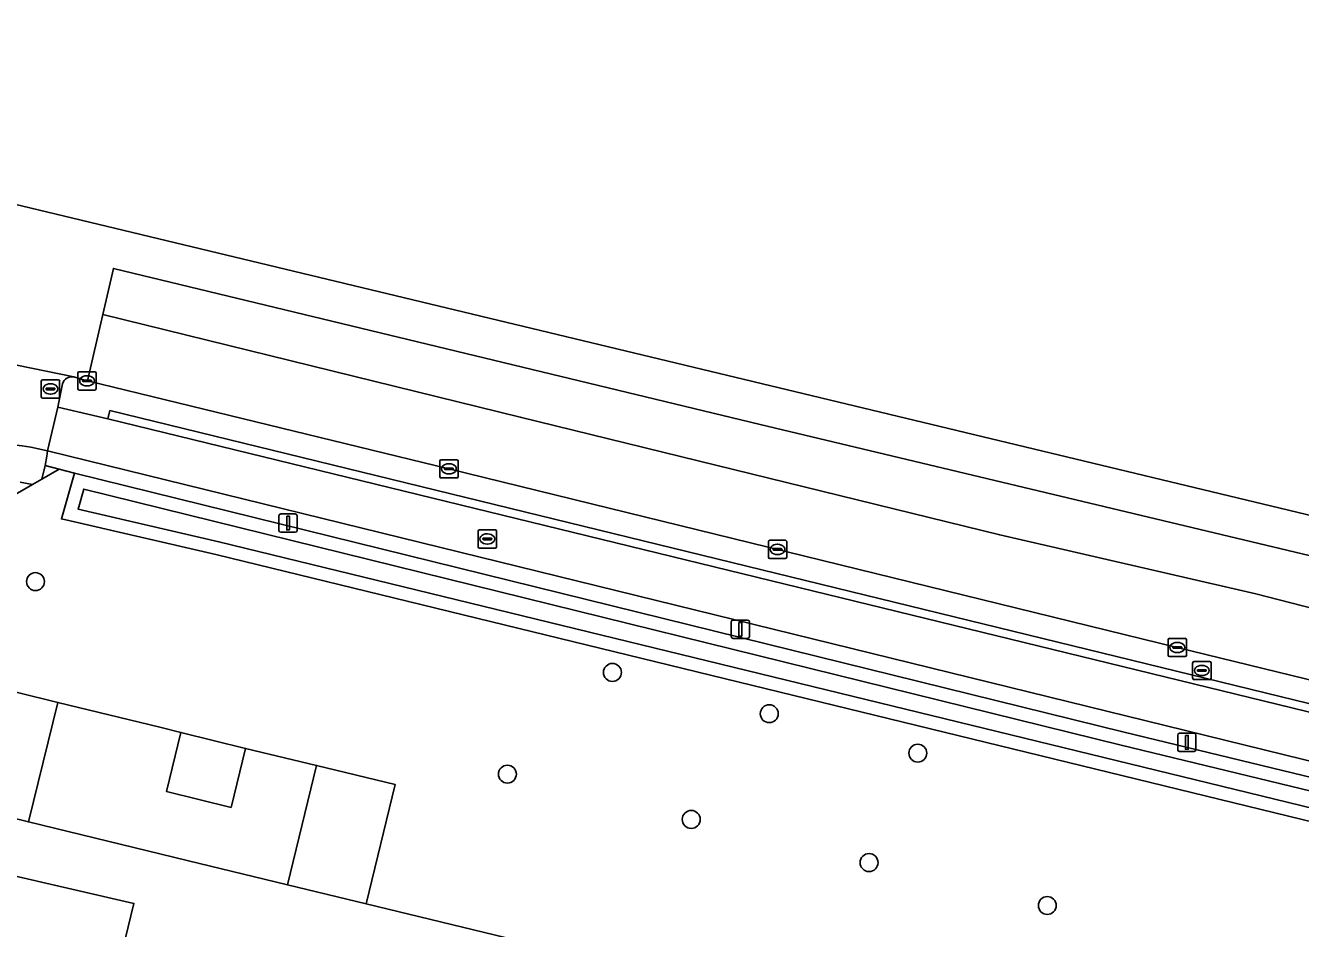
# Model space of a CAD drawing. Extents: x 162803 to 163818, y 381639 to 382475.
# Drawn here: x 163568.2 to 163637.8, y 382306.2 to 382355.5 of the extents above; entities that cross this region are included whole.
import ezdxf

# ---------------------------------------------------------------- set-up
doc = ezdxf.new("R2010")
doc.units = 0
for name, color, linetype in [('IMGEO_Berm_groen', 7, 'Continuous'), ('IMGEO_Berm_open', 7, 'Continuous'), ('IMGEO_Boom', 7, 'Continuous'), ('IMGEO_Brandkraan', 7, 'Continuous'), ('IMGEO_Erf', 7, 'Continuous'), ('IMGEO_Fietspad_gesloten', 7, 'Continuous'), ('IMGEO_Fietspad_open', 7, 'Continuous'), ('IMGEO_Gemengd_bos', 7, 'Continuous'), ('IMGEO_Greppel_droge_sloot', 7, 'Continuous'), ('IMGEO_Groenvoorziening', 7, 'Continuous'), ('IMGEO_Kolk', 7, 'Continuous'), ('IMGEO_Lichtmast', 7, 'Continuous'), ('IMGEO_Muur', 7, 'Continuous'), ('IMGEO_Oever', 7, 'Continuous'), ('IMGEO_Pand', 7, 'Continuous'), ('IMGEO_Rijbaan_lokaal_open', 7, 'Continuous'), ('IMGEO_Rijbaan_regionaal_gesloten', 7, 'Continuous'), ('IMGEO_Rioolput', 7, 'Continuous'), ('IMGEO_Voetpad_open', 7, 'Continuous')]:
    doc.layers.add(name, color=color, linetype=linetype)

msp = doc.modelspace()

# ---------------------------------------------------------------- linework, layer by layer
at = {"layer": 'IMGEO_Berm_groen'}
msp.add_lwpolyline([(163720.319, 382295.243), (163651.831, 382311.978), (163569.364, 382332.248), (163569.326, 382331.973), (163569.232, 382331.465), (163570.006, 382331.261), (163570.848, 382331.04), (163628.135, 382316.897), (163790.356, 382277.615), (163795.117, 382276.462), (163814.335, 382271.696), (163815.664, 382276.948)], dxfattribs=at)
at = {"layer": 'IMGEO_Berm_open'}
for points in [[(163570.189, 382335.917), (163569.932, 382334.645), (163572.662, 382333.997), (163572.775, 382334.457), (163701.266, 382303.053), (163701.144, 382302.641), (163703.819, 382301.971), (163703.914, 382302.396), (163718.577, 382298.68)], [(163591.274, 382331.275), (163571.553, 382336.07), (163571.522, 382336.078), (163570.799, 382336.298)], [(163735.287, 382296.295), (163728.246, 382297.87), (163721.438, 382299.467), (163713.458, 382301.433), (163691.627, 382306.764), (163671.747, 382311.602), (163652.847, 382316.197), (163631.026, 382321.522), (163591.274, 382331.275)]]:
    msp.add_lwpolyline(points, dxfattribs=at)
msp.add_arc((163570.71, 382335.762), 0.543, 80.52698, 163.45001, dxfattribs=at)
at = {"layer": 'IMGEO_Boom'}
for centre in [(163568.711, 382325.118), (163600.199, 382320.16), (163608.759, 382317.907), (163616.865, 382315.754), (163594.467, 382314.607), (163604.501, 382312.135), (163614.205, 382309.78), (163623.934, 382307.437)]:
    msp.add_circle(centre, 0.489, dxfattribs=at)
at = {"layer": 'IMGEO_Brandkraan'}
for p, q in [((163592.872, 382327.021), (163592.872, 382327.873)), ((163592.947, 382327.947), (163593.799, 382327.947)), ((163593.131, 382327.441), (163593.131, 382327.453)), ((163593.174, 382327.49), (163593.572, 382327.49)), ((163593.36, 382327.727), (163593.385, 382327.727)), ((163593.615, 382327.453), (163593.615, 382327.441)), ((163593.873, 382327.873), (163593.873, 382327.021)), ((163593.799, 382326.947), (163592.947, 382326.947)), ((163593.569, 382327.404), (163593.171, 382327.404)), ((163593.383, 382327.167), (163593.358, 382327.167))]:
    msp.add_line(p, q, dxfattribs=at)
for points in [[(163592.872, 382327.021), (163592.872, 382327.873)], [(163592.947, 382327.947), (163593.799, 382327.947)], [(163593.873, 382327.873), (163593.873, 382327.021)], [(163593.799, 382326.947), (163592.947, 382326.947)]]:
    msp.add_lwpolyline(points, dxfattribs=at)
for centre, radius, start, end in [((163592.949, 382327.871), 0.0765, 91.55205, 178.44795), ((163592.949, 382327.871), 0.0765, 91.55205, 178.44795), ((163593.171, 382327.45), 0.0403, 85.87752, 175.75265), ((163593.576, 382327.452), 0.0386, 1.73085, 96.63898), ((163593.797, 382327.871), 0.0765, 1.55205, 88.44795), ((163593.797, 382327.871), 0.0765, 1.55205, 88.44795), ((163592.949, 382327.023), 0.0765, 181.55205, 268.44795), ((163592.949, 382327.023), 0.0765, 181.55205, 268.44795), ((163593.168, 382327.44), 0.0366, 178.93798, 274.71019), ((163593.572, 382327.447), 0.043, 264.86636, 352.45326), ((163593.797, 382327.023), 0.0765, 271.55205, 358.44795), ((163593.797, 382327.023), 0.0765, 271.55205, 358.44795)]:
    msp.add_arc(centre, radius, start, end, dxfattribs=at)
for centre, major_axis, ratio, start_param, end_param in [((163593.359, 382327.447), (-0.387, 0.002), 0.722429, 4.712389, 7.853982), ((163593.384, 382327.447), (-0.39, 0.002), 0.717154, 1.570796, 4.712389)]:
    msp.add_ellipse(centre, major_axis=major_axis, ratio=ratio, start_param=start_param, end_param=end_param, dxfattribs=at)
at = {"layer": 'IMGEO_Erf'}
msp.add_lwpolyline([(163584.05, 382315.081), (163580.183, 382316.012), (163579.391, 382312.792), (163575.855, 382313.662), (163576.647, 382316.882), (163575.494, 382317.166), (163569.935, 382318.52), (163568.33, 382311.996), (163576.994, 382309.896), (163582.471, 382308.569)], close=True, dxfattribs=at)
msp.add_lwpolyline([(163573.299, 382304.325), (163574.082, 382307.554), (163567.075, 382309.172), (163565.535, 382302.776)], dxfattribs=at)
at = {"layer": 'IMGEO_Fietspad_gesloten'}
msp.add_lwpolyline([(163718.518, 382298.4), (163703.819, 382301.971), (163701.144, 382302.641), (163572.662, 382333.997), (163569.932, 382334.645), (163569.364, 382332.248), (163651.831, 382311.978), (163720.319, 382295.243)], dxfattribs=at)
at = {"layer": 'IMGEO_Fietspad_open'}
for points in [[(163570.799, 382336.298), (163567.697, 382336.938), (163565.75, 382337.302), (163565.124, 382337.367), (163564.524, 382337.419), (163564.22, 382337.479)], [(163569.932, 382334.645), (163570.189, 382335.917)], [(163568.457, 382332.464), (163569.364, 382332.248), (163569.932, 382334.645)]]:
    msp.add_lwpolyline(points, dxfattribs=at)
for centre, radius, start, end in [((163570.71, 382335.762), 0.543, 80.52698, 163.45001), ((163565.893, 382317.05), 15.626, 80.55608, 135.5834)]:
    msp.add_arc(centre, radius, start, end, dxfattribs=at)
at = {"layer": 'IMGEO_Gemengd_bos'}
msp.add_lwpolyline([(163669.317, 382304.454), (163578.559, 382326.591), (163570.126, 382328.542), (163570.848, 382331.04), (163570.006, 382331.261), (163569.064, 382330.718), (163568.558, 382330.427), (163562.716, 382327.06), (163561.925, 382322.622), (163561.621, 382320.566), (163569.935, 382318.52), (163575.494, 382317.166), (163576.647, 382316.882), (163580.183, 382316.012), (163584.05, 382315.081), (163588.343, 382314.041), (163586.764, 382307.529), (163636.405, 382295.498)], dxfattribs=at)
at = {"layer": 'IMGEO_Greppel_droge_sloot'}
msp.add_lwpolyline([(163813.809, 382269.619), (163814.157, 382270.994), (163794.945, 382275.758), (163790.185, 382276.911), (163627.963, 382316.193), (163571.351, 382330.17), (163571.034, 382329.075), (163578.726, 382327.296), (163669.489, 382305.158), (163789.774, 382275.537)], close=True, dxfattribs=at)
at = {"layer": 'IMGEO_Groenvoorziening'}
msp.add_lwpolyline([(163569.064, 382330.718), (163570.006, 382331.261), (163569.232, 382331.465)], close=True, dxfattribs=at)
msp.add_lwpolyline([(163554.299, 382324.479), (163561.925, 382322.622), (163562.716, 382327.06), (163568.558, 382330.427), (163567.883, 382330.543)], dxfattribs=at)
at = {"layer": 'IMGEO_Kolk'}
for p, q in [((163571.025, 382335.651), (163571.025, 382336.503)), ((163571.1, 382336.577), (163571.952, 382336.577)), ((163572.026, 382336.503), (163572.026, 382335.651)), ((163571.284, 382336.071), (163571.284, 382336.083)), ((163571.722, 382336.034), (163571.324, 382336.034)), ((163571.327, 382336.12), (163571.725, 382336.12)), ((163571.536, 382335.797), (163571.511, 382335.797)), ((163571.513, 382336.357), (163571.538, 382336.357)), ((163571.768, 382336.083), (163571.768, 382336.071)), ((163571.952, 382335.577), (163571.1, 382335.577)), ((163590.777, 382330.848), (163590.777, 382331.7)), ((163590.852, 382331.774), (163591.704, 382331.774)), ((163591.778, 382331.7), (163591.778, 382330.848)), ((163591.036, 382331.268), (163591.036, 382331.28)), ((163591.474, 382331.231), (163591.076, 382331.231)), ((163591.079, 382331.317), (163591.477, 382331.317)), ((163591.288, 382330.994), (163591.263, 382330.994)), ((163591.265, 382331.554), (163591.29, 382331.554)), ((163591.52, 382331.28), (163591.52, 382331.268)), ((163591.704, 382330.774), (163590.852, 382330.774)), ((163608.711, 382326.448), (163608.711, 382327.3)), ((163608.786, 382327.374), (163609.638, 382327.374)), ((163608.97, 382326.868), (163608.97, 382326.88)), ((163609.408, 382326.831), (163609.01, 382326.831)), ((163609.013, 382326.917), (163609.411, 382326.917)), ((163609.199, 382327.154), (163609.224, 382327.154)), ((163609.454, 382326.88), (163609.454, 382326.868)), ((163609.712, 382327.3), (163609.712, 382326.448)), ((163609.638, 382326.374), (163608.786, 382326.374)), ((163609.222, 382326.594), (163609.197, 382326.594)), ((163630.529, 382321.095), (163630.529, 382321.947)), ((163630.604, 382322.021), (163631.456, 382322.021)), ((163631.53, 382321.947), (163631.53, 382321.095)), ((163630.788, 382321.515), (163630.788, 382321.527)), ((163631.226, 382321.478), (163630.828, 382321.478)), ((163630.831, 382321.564), (163631.229, 382321.564)), ((163631.04, 382321.241), (163631.015, 382321.241)), ((163631.017, 382321.801), (163631.042, 382321.801)), ((163631.272, 382321.527), (163631.272, 382321.515)), ((163631.456, 382321.021), (163630.604, 382321.021))]:
    msp.add_line(p, q, dxfattribs=at)
for points in [[(163571.025, 382335.651), (163571.025, 382336.503)], [(163571.1, 382336.577), (163571.952, 382336.577)], [(163572.026, 382336.503), (163572.026, 382335.651)], [(163571.952, 382335.577), (163571.1, 382335.577)], [(163590.777, 382330.848), (163590.777, 382331.7)], [(163590.852, 382331.774), (163591.704, 382331.774)], [(163591.778, 382331.7), (163591.778, 382330.848)], [(163591.704, 382330.774), (163590.852, 382330.774)], [(163608.711, 382326.448), (163608.711, 382327.3)], [(163608.786, 382327.374), (163609.638, 382327.374)], [(163609.712, 382327.3), (163609.712, 382326.448)], [(163609.638, 382326.374), (163608.786, 382326.374)], [(163630.529, 382321.095), (163630.529, 382321.947)], [(163630.604, 382322.021), (163631.456, 382322.021)], [(163631.53, 382321.947), (163631.53, 382321.095)], [(163631.456, 382321.021), (163630.604, 382321.021)]]:
    msp.add_lwpolyline(points, dxfattribs=at)
for centre, radius, start, end in [((163571.102, 382336.501), 0.0765, 91.55205, 178.44795), ((163571.102, 382336.501), 0.0765, 91.55205, 178.44795), ((163571.95, 382336.501), 0.0765, 1.55205, 88.44795), ((163571.95, 382336.501), 0.0765, 1.55205, 88.44795), ((163571.324, 382336.08), 0.0403, 85.87752, 175.75265), ((163571.321, 382336.07), 0.0366, 178.93798, 274.71019), ((163571.725, 382336.077), 0.043, 264.86636, 352.45326), ((163571.729, 382336.082), 0.0386, 1.73085, 96.63898), ((163571.102, 382335.653), 0.0765, 181.55205, 268.44795), ((163571.102, 382335.653), 0.0765, 181.55205, 268.44795), ((163571.95, 382335.653), 0.0765, 271.55205, 358.44795), ((163571.95, 382335.653), 0.0765, 271.55205, 358.44795), ((163590.854, 382331.698), 0.0765, 91.55205, 178.44795), ((163590.854, 382331.698), 0.0765, 91.55205, 178.44795), ((163591.702, 382331.698), 0.0765, 1.55205, 88.44795), ((163591.702, 382331.698), 0.0765, 1.55205, 88.44795), ((163591.076, 382331.277), 0.0403, 85.87752, 175.75265), ((163591.073, 382331.267), 0.0366, 178.93798, 274.71019), ((163591.477, 382331.274), 0.043, 264.86636, 352.45326), ((163591.481, 382331.279), 0.0386, 1.73085, 96.63898), ((163590.854, 382330.85), 0.0765, 181.55205, 268.44795), ((163590.854, 382330.85), 0.0765, 181.55205, 268.44795), ((163591.702, 382330.85), 0.0765, 271.55205, 358.44795), ((163591.702, 382330.85), 0.0765, 271.55205, 358.44795), ((163608.788, 382327.298), 0.0765, 91.55205, 178.44795), ((163608.788, 382327.298), 0.0765, 91.55205, 178.44795), ((163609.01, 382326.877), 0.0403, 85.87752, 175.75265), ((163609.007, 382326.867), 0.0366, 178.93798, 274.71019), ((163609.411, 382326.874), 0.043, 264.86636, 352.45326), ((163609.415, 382326.879), 0.0386, 1.73085, 96.63898), ((163609.636, 382327.298), 0.0765, 1.55205, 88.44795), ((163609.636, 382327.298), 0.0765, 1.55205, 88.44795), ((163608.788, 382326.45), 0.0765, 181.55205, 268.44795), ((163608.788, 382326.45), 0.0765, 181.55205, 268.44795), ((163609.636, 382326.45), 0.0765, 271.55205, 358.44795), ((163609.636, 382326.45), 0.0765, 271.55205, 358.44795), ((163630.606, 382321.945), 0.0765, 91.55205, 178.44795), ((163630.606, 382321.945), 0.0765, 91.55205, 178.44795), ((163631.454, 382321.945), 0.0765, 1.55205, 88.44795), ((163631.454, 382321.945), 0.0765, 1.55205, 88.44795), ((163630.828, 382321.524), 0.0403, 85.87752, 175.75265), ((163630.825, 382321.514), 0.0366, 178.93798, 274.71019), ((163631.229, 382321.521), 0.043, 264.86636, 352.45326), ((163631.233, 382321.526), 0.0386, 1.73085, 96.63898), ((163630.606, 382321.097), 0.0765, 181.55205, 268.44795), ((163630.606, 382321.097), 0.0765, 181.55205, 268.44795), ((163631.454, 382321.097), 0.0765, 271.55205, 358.44795), ((163631.454, 382321.097), 0.0765, 271.55205, 358.44795)]:
    msp.add_arc(centre, radius, start, end, dxfattribs=at)
for centre, major_axis, ratio, start_param, end_param in [((163571.512, 382336.077), (-0.387, 0.002), 0.722429, 4.712389, 7.853982), ((163571.537, 382336.077), (-0.39, 0.002), 0.717154, 1.570796, 4.712389), ((163591.264, 382331.274), (-0.387, 0.002), 0.722429, 4.712389, 7.853982), ((163591.289, 382331.274), (-0.39, 0.002), 0.717154, 1.570796, 4.712389), ((163609.198, 382326.874), (-0.387, 0.002), 0.722429, 4.712389, 7.853982), ((163609.223, 382326.874), (-0.39, 0.002), 0.717154, 1.570796, 4.712389), ((163631.016, 382321.521), (-0.387, 0.002), 0.722429, 4.712389, 7.853982), ((163631.041, 382321.521), (-0.39, 0.002), 0.717154, 1.570796, 4.712389)]:
    msp.add_ellipse(centre, major_axis=major_axis, ratio=ratio, start_param=start_param, end_param=end_param, dxfattribs=at)
at = {"layer": 'IMGEO_Lichtmast'}
for p, q in [((163582.002, 382327.911), (163582.002, 382328.711)), ((163582.002, 382328.711), (163582.002, 382327.911)), ((163582.102, 382328.811), (163582.892, 382328.811)), ((163582.892, 382328.811), (163582.102, 382328.811)), ((163582.992, 382328.711), (163582.992, 382327.911)), ((163582.992, 382327.911), (163582.992, 382328.711)), ((163582.892, 382327.811), (163582.102, 382327.811)), ((163582.102, 382327.811), (163582.892, 382327.811)), ((163606.686, 382322.118), (163606.686, 382322.918)), ((163606.686, 382322.918), (163606.686, 382322.118)), ((163606.786, 382323.018), (163607.576, 382323.018)), ((163607.576, 382323.018), (163606.786, 382323.018)), ((163607.676, 382322.918), (163607.676, 382322.118)), ((163607.676, 382322.118), (163607.676, 382322.918)), ((163607.576, 382322.018), (163606.786, 382322.018)), ((163606.786, 382322.018), (163607.576, 382322.018)), ((163631.052, 382315.943), (163631.052, 382316.743)), ((163631.052, 382316.743), (163631.052, 382315.943)), ((163631.152, 382316.843), (163631.942, 382316.843)), ((163631.942, 382316.843), (163631.152, 382316.843)), ((163632.042, 382316.743), (163632.042, 382315.943)), ((163632.042, 382315.943), (163632.042, 382316.743)), ((163631.942, 382315.843), (163631.152, 382315.843)), ((163631.152, 382315.843), (163631.942, 382315.843))]:
    msp.add_line(p, q, dxfattribs=at)
for points in [[(163582.422, 382328.686), (163582.572, 382328.686), (163582.572, 382327.936), (163582.422, 382327.936), (163582.422, 382328.686)], [(163607.106, 382322.893), (163607.256, 382322.893), (163607.256, 382322.143), (163607.106, 382322.143), (163607.106, 382322.893)], [(163631.472, 382316.718), (163631.622, 382316.718), (163631.622, 382315.968), (163631.472, 382315.968), (163631.472, 382316.718)]]:
    msp.add_lwpolyline(points, dxfattribs=at)
for centre, start, end in [((163582.102, 382328.711), 90, 180), ((163582.102, 382328.711), 90, 180), ((163582.892, 382328.711), 0, 90), ((163582.892, 382328.711), 360, 90), ((163582.102, 382327.911), 180, 270), ((163582.102, 382327.911), 180, 270), ((163582.892, 382327.911), 270, 0), ((163582.892, 382327.911), 270, 0), ((163606.786, 382322.918), 90, 180), ((163606.786, 382322.918), 90, 180), ((163607.576, 382322.918), 0, 90), ((163607.576, 382322.918), 360, 90), ((163606.786, 382322.118), 180, 270), ((163606.786, 382322.118), 180, 270), ((163607.576, 382322.118), 270, 0), ((163607.576, 382322.118), 270, 0), ((163631.152, 382316.743), 90, 180), ((163631.152, 382316.743), 90, 180), ((163631.942, 382316.743), 0, 90), ((163631.942, 382316.743), 360, 90), ((163631.152, 382315.943), 180, 270), ((163631.152, 382315.943), 180, 270), ((163631.942, 382315.943), 270, 0), ((163631.942, 382315.943), 270, 0)]:
    msp.add_arc(centre, 0.1, start, end, dxfattribs=at)
at = {"layer": 'IMGEO_Muur'}
msp.add_lwpolyline([(163572.775, 382334.457), (163572.662, 382333.997), (163701.144, 382302.641), (163701.266, 382303.053)], close=True, dxfattribs=at)
for points in [[(163568.33, 382311.996), (163576.994, 382309.896)], [(163576.994, 382309.896), (163582.471, 382308.569)], [(163567.075, 382309.172), (163574.082, 382307.554), (163573.299, 382304.325)]]:
    msp.add_lwpolyline(points, dxfattribs=at)
at = {"layer": 'IMGEO_Oever'}
msp.add_lwpolyline([(163814.335, 382271.696), (163795.117, 382276.462), (163790.356, 382277.615), (163628.135, 382316.897), (163570.848, 382331.04), (163570.126, 382328.542), (163578.559, 382326.591), (163669.317, 382304.454), (163789.601, 382274.834), (163813.631, 382268.917), (163813.809, 382269.619), (163789.774, 382275.537), (163669.489, 382305.158), (163578.726, 382327.296), (163571.034, 382329.075), (163571.351, 382330.17), (163627.963, 382316.193), (163790.185, 382276.911), (163794.945, 382275.758), (163814.157, 382270.994), (163814.335, 382271.696)], dxfattribs=at)
at = {"layer": 'IMGEO_Pand'}
for points in [[(163560.405, 382313.946), (163564.023, 382313.056), (163568.33, 382311.996), (163569.935, 382318.52), (163561.621, 382320.566), (163561.594, 382320.458), (163560.015, 382314.042)], [(163580.183, 382316.012), (163576.647, 382316.882), (163575.855, 382313.662), (163579.391, 382312.792)], [(163584.05, 382315.081), (163582.471, 382308.569), (163586.764, 382307.529), (163588.343, 382314.041)]]:
    msp.add_lwpolyline(points, close=True, dxfattribs=at)
at = {"layer": 'IMGEO_Rijbaan_lokaal_open'}
msp.add_lwpolyline([(163636.405, 382295.498), (163586.764, 382307.529), (163582.471, 382308.569), (163576.994, 382309.896), (163568.33, 382311.996), (163564.023, 382313.056), (163560.405, 382313.946), (163560.015, 382314.042), (163551.61, 382316.097), (163550.901, 382313.157), (163555.719, 382311.907), (163559.669, 382310.955), (163563.291, 382310.083), (163567.075, 382309.172), (163574.082, 382307.554), (163573.299, 382304.325)], dxfattribs=at)
at = {"layer": 'IMGEO_Rijbaan_regionaal_gesloten'}
for points in [[(163818.035, 382286.316), (163648.228, 382326.338), (163548.917, 382350.19), (163527.691, 382355.476)], [(163562.578, 382337.336), (163564.22, 382337.479), (163564.524, 382337.419), (163565.124, 382337.367), (163565.75, 382337.302), (163567.697, 382336.938), (163570.799, 382336.298), (163571.522, 382336.078), (163571.553, 382336.07), (163572.385, 382339.692), (163572.965, 382342.214), (163608.256, 382333.699), (163645.84, 382324.725), (163687.395, 382314.608), (163728.307, 382305.043)], [(163728.307, 382305.043), (163687.395, 382314.608), (163645.84, 382324.725), (163608.256, 382333.699), (163572.965, 382342.214), (163572.385, 382339.692), (163595.173, 382334.095), (163621.339, 382327.668), (163635.313, 382324.449), (163669.284, 382315.712), (163685.648, 382312.033), (163690.872, 382310.708), (163724.813, 382302.1)], [(163724.813, 382302.1), (163690.872, 382310.708), (163685.648, 382312.033), (163669.284, 382315.712), (163635.313, 382324.449), (163621.339, 382327.668), (163595.173, 382334.095), (163572.385, 382339.692), (163571.553, 382336.07), (163591.274, 382331.275), (163631.026, 382321.522), (163652.847, 382316.197), (163671.747, 382311.602), (163691.627, 382306.764), (163713.458, 382301.433)]]:
    msp.add_lwpolyline(points, dxfattribs=at)
at = {"layer": 'IMGEO_Rioolput'}
for p, q in [((163569.031, 382335.21), (163569.031, 382336.062)), ((163569.106, 382336.136), (163569.958, 382336.136)), ((163569.519, 382335.916), (163569.544, 382335.916)), ((163570.032, 382336.062), (163570.032, 382335.21)), ((163569.958, 382335.136), (163569.106, 382335.136)), ((163569.29, 382335.63), (163569.29, 382335.642)), ((163569.728, 382335.593), (163569.33, 382335.593)), ((163569.333, 382335.679), (163569.731, 382335.679)), ((163569.542, 382335.356), (163569.517, 382335.356)), ((163569.774, 382335.642), (163569.774, 382335.63)), ((163631.866, 382319.839), (163631.866, 382320.691)), ((163631.941, 382320.765), (163632.793, 382320.765)), ((163632.354, 382320.545), (163632.379, 382320.545)), ((163632.867, 382320.691), (163632.867, 382319.839)), ((163632.125, 382320.259), (163632.125, 382320.271)), ((163632.563, 382320.222), (163632.165, 382320.222)), ((163632.168, 382320.308), (163632.566, 382320.308)), ((163632.377, 382319.985), (163632.352, 382319.985)), ((163632.609, 382320.271), (163632.609, 382320.259)), ((163632.793, 382319.765), (163631.941, 382319.765))]:
    msp.add_line(p, q, dxfattribs=at)
for points in [[(163569.031, 382335.21), (163569.031, 382336.062)], [(163569.106, 382336.136), (163569.958, 382336.136)], [(163570.032, 382336.062), (163570.032, 382335.21)], [(163569.958, 382335.136), (163569.106, 382335.136)], [(163631.866, 382319.839), (163631.866, 382320.691)], [(163631.941, 382320.765), (163632.793, 382320.765)], [(163632.867, 382320.691), (163632.867, 382319.839)], [(163632.793, 382319.765), (163631.941, 382319.765)]]:
    msp.add_lwpolyline(points, dxfattribs=at)
for centre, radius, start, end in [((163569.108, 382336.06), 0.0765, 91.55205, 178.44795), ((163569.108, 382336.06), 0.0765, 91.55205, 178.44795), ((163569.956, 382336.06), 0.0765, 1.55205, 88.44795), ((163569.956, 382336.06), 0.0765, 1.55205, 88.44795), ((163569.108, 382335.212), 0.0765, 181.55205, 268.44795), ((163569.108, 382335.212), 0.0765, 181.55205, 268.44795), ((163569.33, 382335.639), 0.0403, 85.87752, 175.75265), ((163569.327, 382335.629), 0.0366, 178.93798, 274.71019), ((163569.731, 382335.636), 0.043, 264.86636, 352.45326), ((163569.735, 382335.641), 0.0386, 1.73085, 96.63898), ((163569.956, 382335.212), 0.0765, 271.55205, 358.44795), ((163569.956, 382335.212), 0.0765, 271.55205, 358.44795), ((163631.943, 382320.689), 0.0765, 91.55205, 178.44795), ((163631.943, 382320.689), 0.0765, 91.55205, 178.44795), ((163632.791, 382320.689), 0.0765, 1.55205, 88.44795), ((163632.791, 382320.689), 0.0765, 1.55205, 88.44795), ((163631.943, 382319.841), 0.0765, 181.55205, 268.44795), ((163631.943, 382319.841), 0.0765, 181.55205, 268.44795), ((163632.165, 382320.268), 0.0403, 85.87752, 175.75265), ((163632.162, 382320.258), 0.0366, 178.93798, 274.71019), ((163632.566, 382320.265), 0.043, 264.86636, 352.45326), ((163632.57, 382320.27), 0.0386, 1.73085, 96.63898), ((163632.791, 382319.841), 0.0765, 271.55205, 358.44795), ((163632.791, 382319.841), 0.0765, 271.55205, 358.44795)]:
    msp.add_arc(centre, radius, start, end, dxfattribs=at)
for centre, major_axis, ratio, start_param, end_param in [((163569.518, 382335.636), (-0.387, 0.002), 0.722429, 4.712389, 7.853982), ((163569.543, 382335.636), (-0.39, 0.002), 0.717154, 1.570796, 4.712389), ((163632.353, 382320.265), (-0.387, 0.002), 0.722429, 4.712389, 7.853982), ((163632.378, 382320.265), (-0.39, 0.002), 0.717154, 1.570796, 4.712389)]:
    msp.add_ellipse(centre, major_axis=major_axis, ratio=ratio, start_param=start_param, end_param=end_param, dxfattribs=at)
at = {"layer": 'IMGEO_Voetpad_open'}
msp.add_lwpolyline([(163567.883, 382330.543), (163568.558, 382330.427), (163569.064, 382330.718), (163569.232, 382331.465), (163569.326, 382331.973), (163569.364, 382332.248), (163568.457, 382332.464)], dxfattribs=at)
msp.add_arc((163565.893, 382317.05), 15.626, 80.55608, 135.5834, dxfattribs=at)

doc.saveas('drawing.dxf')
